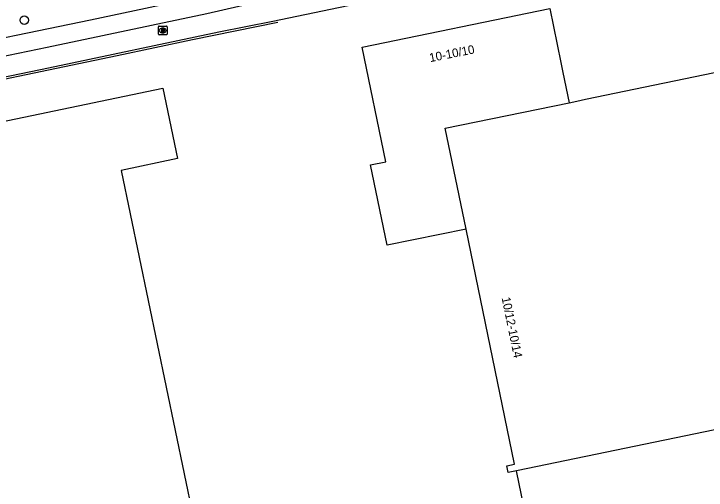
# Model space of a CAD drawing. Extents: x 162990 to 165007, y 383433 to 384336.
# Drawn here: x 164592.9 to 164672.6, y 384206.2 to 384261 of the extents above; entities that cross this region are included whole.
import ezdxf

# ---------------------------------------------------------------- set-up
doc = ezdxf.new("R2010")
doc.units = 0
for name, color, linetype in [('IMGEO_Boom', 7, 'Continuous'), ('IMGEO_Brandkraan', 7, 'Continuous'), ('IMGEO_Fietspad_open', 7, 'Continuous'), ('IMGEO_Hek', 7, 'Continuous'), ('IMGEO_Pand', 7, 'Continuous'), ('IMGEO_Pand_nummerreeks', 7, 'Continuous'), ('IMGEO_Voetpad_open', 7, 'Continuous')]:
    doc.layers.add(name, color=color, linetype=linetype)

msp = doc.modelspace()

# ---------------------------------------------------------------- linework, layer by layer
at = {"layer": 'IMGEO_Boom'}
msp.add_circle((164594.063, 384260.321), 0.489, dxfattribs=at)
at = {"layer": 'IMGEO_Brandkraan'}
for p, q in [((164609.511, 384258.705), (164609.511, 384259.557)), ((164609.586, 384259.631), (164610.438, 384259.631)), ((164609.999, 384259.411), (164610.024, 384259.411)), ((164610.512, 384259.557), (164610.512, 384258.705)), ((164610.438, 384258.631), (164609.586, 384258.631)), ((164610.022, 384258.851), (164609.997, 384258.851))]:
    msp.add_line(p, q, dxfattribs=at)
for points in [[(164609.511, 384258.705), (164609.511, 384259.557)], [(164609.586, 384259.631), (164610.438, 384259.631)], [(164609.859, 384259.331), (164609.859, 384258.931), (164610.072, 384258.931)], [(164610.09, 384259.331), (164609.859, 384259.331)], [(164610.038, 384259.25), (164609.984, 384259.25), (164609.984, 384259.174)], [(164609.984, 384259.174), (164610.037, 384259.174)], [(164610.046, 384259.098), (164609.984, 384259.098), (164609.984, 384259.017)], [(164610.512, 384259.557), (164610.512, 384258.705)], [(164610.438, 384258.631), (164609.586, 384258.631)], [(164609.984, 384259.017), (164610.046, 384259.017)]]:
    msp.add_lwpolyline(points, dxfattribs=at)
for centre, radius, start, end in [((164609.588, 384259.555), 0.0765, 91.55205, 178.44795), ((164609.588, 384259.555), 0.0765, 91.55205, 178.44795), ((164610.039, 384259.212), 0.0379, 267.82845, 90.93552), ((164610.047, 384259.057), 0.0404, 269.87594, 90.50774), ((164610.094, 384259.186), 0.145, 59.4692, 91.53667), ((164610.119, 384259.233), 0.0922, 285.51372, 58.15012), ((164610.124, 384259.041), 0.105, 301.31148, 78.98903), ((164610.436, 384259.555), 0.0765, 1.55205, 88.44795), ((164610.436, 384259.555), 0.0765, 1.55205, 88.44795), ((164609.588, 384258.707), 0.0765, 181.55205, 268.44795), ((164609.588, 384258.707), 0.0765, 181.55205, 268.44795), ((164610.078, 384259.182), 0.251, 268.66757, 293.53466), ((164610.436, 384258.707), 0.0765, 271.55205, 358.44795), ((164610.436, 384258.707), 0.0765, 271.55205, 358.44795)]:
    msp.add_arc(centre, radius, start, end, dxfattribs=at)
for centre, major_axis, ratio, start_param, end_param in [((164609.998, 384259.131), (-0.387, 0.002), 0.722429, 4.712389, 7.853982), ((164610.023, 384259.131), (-0.39, 0.002), 0.717154, 1.570796, 4.712389)]:
    msp.add_ellipse(centre, major_axis=major_axis, ratio=ratio, start_param=start_param, end_param=end_param, dxfattribs=at)
at = {"layer": 'IMGEO_Fietspad_open'}
for points in [[(164764.089, 384296.01), (164757.17, 384293.969), (164750.702, 384292.069), (164743.968, 384290.05), (164733.411, 384286.927), (164719.842, 384283.366), (164702.008, 384279.048), (164686.015, 384275.841), (164664.708, 384271.421), (164632.821, 384264.869), (164621.939, 384262.625), (164615.08, 384261.039), (164596.703, 384257.177), (164547.661, 384247.037), (164518.811, 384240.991), (164456.723, 384228.059), (164420.995, 384220.561), (164381.266, 384212.358), (164363.012, 384208.561), (164362.291, 384208.423)], [(164375.058, 384213.228), (164420.474, 384222.769), (164455.91, 384230.094), (164518.367, 384243.06), (164546.942, 384249.063), (164601.668, 384260.367), (164614.911, 384263.179), (164620.253, 384264.419), (164621.862, 384264.76)]]:
    msp.add_lwpolyline(points, dxfattribs=at)
at = {"layer": 'IMGEO_Hek'}
msp.add_lwpolyline([(164623.25, 384260.057), (164613.448, 384258.055), (164604.766, 384256.214), (164581.202, 384251.294), (164559.324, 384246.854), (164546.65, 384244.257), (164518.794, 384238.399), (164469.831, 384228.166), (164382.891, 384210.102)], dxfattribs=at)
at = {"layer": 'IMGEO_Pand'}
for points in [[(164644.939, 384236.258), (164635.862, 384234.385), (164633.939, 384243.66), (164635.695, 384244.017), (164632.98, 384257.202), (164654.58, 384261.668), (164655.861, 384255.439), (164656.097, 384254.293), (164656.814, 384250.805)], [(164656.814, 384250.805), (164657.706, 384250.99), (164658.715, 384251.199), (164701.978, 384260.165), (164709.952, 384221.418), (164710.842, 384221.601), (164710.998, 384220.838), (164710.009, 384220.634)], [(164611.687, 384244.367), (164605.199, 384242.998), (164616.637, 384188.08), (164569.272, 384178.136), (164557.718, 384233.165), (164552.06, 384231.977), (164550.364, 384240.055), (164610.015, 384252.492), (164611.687, 384244.367)], [(164644.939, 384236.258), (164642.549, 384247.869), (164656.814, 384250.805)], [(164650.734, 384208.411), (164649.784, 384208.215), (164649.627, 384208.977), (164650.516, 384209.16), (164644.939, 384236.258)], [(164710.009, 384220.634), (164650.734, 384208.411)], [(164659.942, 384163.579), (164658.983, 384163.381), (164658.832, 384164.114), (164659.809, 384164.314), (164650.734, 384208.411)]]:
    msp.add_lwpolyline(points, dxfattribs=at)
at = {"layer": 'IMGEO_Voetpad_open'}
msp.add_lwpolyline([(164752.334, 384289.838), (164752.171, 384289.59), (164744.852, 384287.362), (164744.752, 384287.648), (164734.108, 384284.502), (164720.339, 384280.867), (164702.542, 384276.682), (164686.645, 384273.366), (164665.18, 384268.947), (164630.232, 384261.754), (164622.704, 384260.182), (164616.469, 384258.928), (164596.861, 384254.804), (164547.288, 384244.537), (164519.345, 384238.71), (164457.286, 384225.763), (164422.862, 384218.593), (164381.454, 384209.967), (164377.884, 384209.229)], dxfattribs=at)

# ---------------------------------------------------------------- texts
at = {"layer": 'IMGEO_Pand_nummerreeks'}
for s, rotation, p in [('10-10/10', 11.17881, (164640.805, 384255.476)), ('10/12-10/14', 281.62384, (164649.034, 384228.321))]:
    msp.add_text(s, height=1, rotation=rotation, dxfattribs=at).set_placement(p)

doc.saveas('drawing.dxf')
